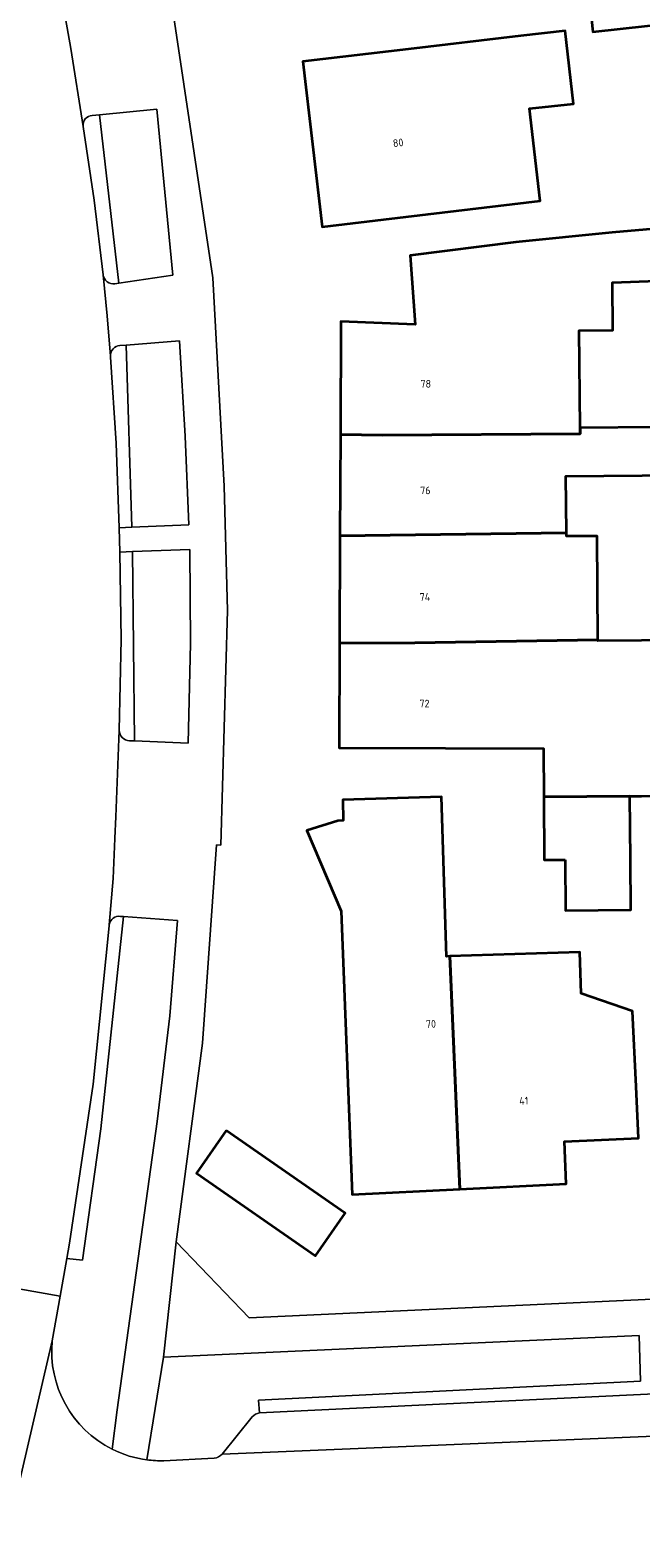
# Model space of a CAD drawing. Header units: metres. Extents: x 197700 to 204338, y 317132 to 325229.
# Tile 388 of 656: x 200170 to 200198, y 319939 to 320009. Entities that reach past the tile are written whole.
import ezdxf
from ezdxf.enums import TextEntityAlignment as Align

# ---------------------------------------------------------------- set-up
doc = ezdxf.new("R2010")
doc.units = ezdxf.units.M
for name, color, linetype, lineweight in [('B-WE-GR-BEPLANTING_CULTUUR_BODEMBEDEKKER-GV', 90, 'Continuous', 18), ('B-WE-GR-BEPLANTING_CULTUUR_HEESTERS-GV', 90, 'Continuous', 18), ('B-WE-GR-BEPLANTING_CULTUUR_ROOS-GV', 90, 'Continuous', 18), ('B-WE-OG-BEBOUWING-GV', 7, 'Continuous', 35), ('B-WE-OG-BEBOUWING-T18', 10, 'Continuous', 18), ('B-WE-OG-TERREIN_ERF-GV', 7, 'Continuous', 18), ('B-WE-VH-VERHARDING_STRAATBAKSTEEN-GV', 252, 'Continuous', 18), ('B-WE-VH-VERHARDING_TEGEL-GV', 252, 'Continuous', 18)]:
    doc.layers.add(name, color=color, linetype=linetype, lineweight=lineweight)
doc.styles.add('NLCS-ISO-M200-T18', font='NLCS-ISO.ttf', dxfattribs={"height": 0.36})

msp = doc.modelspace()

# ---------------------------------------------------------------- linework, layer by layer
at = {"layer": 'B-WE-GR-BEPLANTING_CULTUUR_BODEMBEDEKKER-GV'}
msp.add_lwpolyline([(200173.502, 319942.823), (200173.736, 319944.669), (200175.606, 319958.215), (200176.206, 319963.175), (200176.569, 319967.649), (200174.021, 319967.839), (200172.968, 319957.877), (200172.108, 319951.708), (200171.36, 319951.775), (200171.049, 319950.012), (200170.68, 319947.921)], dxfattribs=at)
msp.add_lwpolyline([(200170.68, 319947.921, 0.310674), (200173.502, 319942.823)], format="xyb", dxfattribs=at)
at = {"layer": 'B-WE-GR-BEPLANTING_CULTUUR_HEESTERS-GV'}
for points in [[(200172.893, 320005.496), (200173.812, 319997.587), (200176.34, 319997.961), (200175.597, 320005.753)], [(200174.418, 319986.126), (200177.09, 319986.238), (200176.924, 319990.393), (200176.655, 319994.87), (200174.147, 319994.675)], [(200174.446, 319984.981), (200174.547, 319976.09), (200177.068, 319975.981), (200177.17, 319980.658), (200177.135, 319985.078)]]:
    msp.add_lwpolyline(points, close=True, dxfattribs=at)
at = {"layer": 'B-WE-GR-BEPLANTING_CULTUUR_ROOS-GV'}
for points in [[(200180.422, 319944.531), (200180.368, 319945.133), (200198.3, 319946.025), (200198.243, 319948.17), (200175.912, 319947.141), (200175.125, 319942.326)], [(200178.657, 319942.594), (200180.062, 319944.354)], [(200175.922, 319942.283), (200178.285, 319942.401)]]:
    msp.add_lwpolyline(points, dxfattribs=at)
for points in [[(200180.062, 319944.354, -0.129272), (200180.422, 319944.531)], [(200175.125, 319942.326, 0.03885), (200175.922, 319942.283)], [(200178.285, 319942.401, 0.153696), (200178.657, 319942.594)]]:
    msp.add_lwpolyline(points, format="xyb", dxfattribs=at)
at = {"layer": 'B-WE-OG-BEBOUWING-GV'}
for points in [[(200203.908, 320010.243), (200203.545, 320013.571), (200195.702, 320012.715), (200196.065, 320009.388)], [(200192.693, 320009.206), (200187.408, 320008.579), (200182.443, 320007.99), (200183.364, 320000.232), (200188.33, 320000.822), (200193.6, 320001.448), (200193.093, 320005.788), (200195.153, 320006.004), (200194.771, 320009.437)], [(200192.45, 319999.513), (200187.49, 319998.885), (200187.73, 319995.648), (200184.234, 319995.787), (200184.213, 319990.482), (200186.193, 319990.454), (200195.47, 319990.516), (200195.468, 319990.795), (200195.434, 319995.367), (200197.005, 319995.378), (200196.989, 319997.613), (200201.608, 319997.792), (200201.46, 320000.355), (200196.972, 319999.972)], [(200184.194, 319985.722), (200194.825, 319985.854), (200194.806, 319988.525), (200200.171, 319988.565), (200200.154, 319990.83), (200199.027, 319990.821), (200195.468, 319990.795), (200195.47, 319990.516), (200186.193, 319990.454), (200184.213, 319990.482)], [(200194.825, 319985.854), (200184.194, 319985.722), (200184.174, 319980.677), (200187.708, 319980.694), (200196.301, 319980.828), (200196.265, 319985.711), (200194.826, 319985.701)], [(200193.763, 319973.461), (200197.813, 319973.491), (200198.346, 319973.495), (200202.069, 319973.53), (200202.52, 319973.525), (200202.467, 319980.84), (200196.301, 319980.795), (200196.301, 319980.828), (200187.708, 319980.694), (200184.174, 319980.677), (200184.154, 319975.764), (200189.153, 319975.744), (200193.747, 319975.726)], [(200189.353, 319965.974), (200189.2, 319965.969), (200188.96, 319973.465), (200184.32, 319973.316), (200184.351, 319972.357), (200184.09, 319972.342), (200182.641, 319971.879), (200184.257, 319968.095), (200184.772, 319954.786), (200189.819, 319955.037)], [(200194.764, 319970.505), (200194.781, 319968.131), (200197.851, 319968.153), (200197.834, 319970.527), (200197.813, 319973.491), (200193.763, 319973.461), (200193.785, 319970.498)], [(200189.819, 319955.037), (200194.823, 319955.285), (200194.744, 319957.271), (200198.22, 319957.438), (200198.103, 319959.856), (200197.931, 319963.402), (200195.522, 319964.227), (200195.46, 319966.169), (200189.353, 319965.974)], [(200178.845, 319957.794), (200177.452, 319955.788), (200183.047, 319951.903), (200184.44, 319953.909)]]:
    msp.add_lwpolyline(points, close=True, dxfattribs=at)
at = {"layer": 'B-WE-OG-TERREIN_ERF-GV'}
for points in [[(200203.908, 320010.243), (200196.065, 320009.388), (200195.702, 320012.715), (200203.545, 320013.571)], [(200187.408, 320008.579), (200192.693, 320009.206), (200194.771, 320009.437), (200195.153, 320006.004), (200193.093, 320005.788), (200193.6, 320001.448), (200188.33, 320000.822), (200183.364, 320000.232), (200182.443, 320007.99)], [(200184.257, 319968.095), (200182.641, 319971.879), (200184.09, 319972.342), (200184.351, 319972.357), (200184.32, 319973.316), (200188.96, 319973.465), (200189.2, 319965.969), (200189.353, 319965.974), (200195.46, 319966.169), (200195.522, 319964.227), (200197.931, 319963.402), (200198.103, 319959.856), (200198.22, 319957.438), (200194.744, 319957.271), (200194.823, 319955.285), (200189.819, 319955.037), (200184.772, 319954.786)], [(200178.845, 319957.794), (200184.44, 319953.909), (200183.047, 319951.903), (200177.452, 319955.788)]]:
    msp.add_lwpolyline(points, close=True, dxfattribs=at)
for points in [[(200175.979, 320012.8), (200178.222, 319997.843), (200178.75, 319988.048), (200178.915, 319982.212), (200178.604, 319971.195), (200178.397, 319971.214), (200177.731, 319961.901), (200176.496, 319952.572), (200179.926, 319948.994), (200227.615, 319951.21)], [(200198.346, 319973.495), (200197.813, 319973.491), (200197.834, 319970.527), (200197.851, 319968.153), (200194.781, 319968.131), (200194.764, 319970.505), (200193.785, 319970.498), (200193.763, 319973.461), (200193.747, 319975.726), (200189.153, 319975.744), (200184.154, 319975.764), (200184.174, 319980.677), (200184.194, 319985.722), (200184.213, 319990.482), (200184.234, 319995.787), (200187.73, 319995.648), (200187.49, 319998.885), (200192.45, 319999.513), (200196.972, 319999.972), (200201.46, 320000.355)], [(200201.608, 319997.792), (200196.989, 319997.613), (200197.005, 319995.378), (200195.434, 319995.367), (200195.468, 319990.795), (200199.027, 319990.821)], [(200200.171, 319988.565), (200194.806, 319988.525), (200194.825, 319985.854), (200194.826, 319985.701), (200196.265, 319985.711), (200196.301, 319980.828), (200196.301, 319980.795), (200202.467, 319980.84)]]:
    msp.add_lwpolyline(points, dxfattribs=at)
at = {"layer": 'B-WE-VH-VERHARDING_STRAATBAKSTEEN-GV'}
for points in [[(200166.177, 319950.877), (200171.049, 319950.012), (200171.36, 319951.775), (200171.488, 319952.501), (200172.61, 319959.97), (200173.358, 319967.407), (200173.362, 319967.456), (200173.535, 319969.628), (200173.621, 319971.508), (200173.622, 319971.52), (200173.661, 319972.531), (200173.827, 319976.595), (200173.92, 319980.856), (200173.86, 319984.96), (200173.83, 319986.101), (200173.683, 319990.067), (200173.414, 319994.115), (200173.411, 319994.16), (200173.268, 319996.055), (200173.071, 319997.977), (200172.649, 320001.489), (200172.135, 320004.948), (200171.553, 320008.613), (200170.877, 320012.404)], [(200162.455, 319918.663), (200162.459, 319918.673), (200162.579, 319919.023), (200164.09, 319923.445), (200165.602, 319927.978), (200165.987, 319929.142), (200167.179, 319932.929), (200170.68, 319947.921), (200171.049, 319950.012), (200166.177, 319950.877)], [(200170.68, 319947.921), (200167.179, 319932.929)], [(200178.657, 319942.594), (200207.215, 319943.789), (200253.959, 319946.344), (200254.005, 319946.346), (200253.902, 319948.082), (200228.873, 319946.866), (200180.422, 319944.531)], [(200211.431, 319938.955), (200219.467, 319939.346), (200230.344, 319939.874), (200237.292, 319940.209), (200248.465, 319940.749), (200254.318, 319941.032), (200254.005, 319946.346), (200253.959, 319946.344), (200207.215, 319943.789), (200178.657, 319942.594)], [(200180.062, 319944.354), (200178.657, 319942.594)], [(200178.285, 319942.401), (200175.922, 319942.283)]]:
    msp.add_lwpolyline(points, dxfattribs=at)
msp.add_lwpolyline([(200253.64, 319952.52), (200227.615, 319951.21), (200179.926, 319948.994), (200176.496, 319952.572), (200175.912, 319947.141), (200198.243, 319948.17), (200198.3, 319946.025), (200180.368, 319945.133), (200180.422, 319944.531), (200228.873, 319946.866), (200253.902, 319948.082)], close=True, dxfattribs=at)
for points in [[(200173.502, 319942.823, -0.310674), (200170.68, 319947.921)], [(200180.422, 319944.531, 0.129272), (200180.062, 319944.354)], [(200175.125, 319942.326, -0.083121), (200173.502, 319942.823)], [(200175.922, 319942.283, -0.03885), (200175.125, 319942.326)], [(200178.657, 319942.594, -0.153696), (200178.285, 319942.401)]]:
    msp.add_lwpolyline(points, format="xyb", dxfattribs=at)
at = {"layer": 'B-WE-VH-VERHARDING_TEGEL-GV'}
for points in [[(200175.125, 319942.326), (200175.912, 319947.141), (200176.496, 319952.572), (200177.731, 319961.901), (200178.397, 319971.214), (200178.604, 319971.195), (200178.915, 319982.212), (200178.75, 319988.048), (200178.222, 319997.843), (200175.979, 320012.8), (200173.146, 320026.315), (200172.78, 320028.363), (200173.202, 320028.499), (200172.061, 320031.867), (200170.23, 320036.706), (200168.543, 320041.165), (200166.864, 320045.601), (200165.083, 320050.306), (200164.015, 320052.898), (200163.728, 320052.777), (200160.879, 320059.54), (200163.967, 320063.428), (200166.135, 320064.339), (200160.529, 320067.689)], [(200170.877, 320012.404), (200171.553, 320008.613), (200172.135, 320004.948)], [(200172.56, 320005.464), (200172.893, 320005.496), (200175.597, 320005.753), (200176.34, 319997.961), (200173.812, 319997.587), (200173.615, 319997.558)], [(200172.135, 320004.948), (200172.649, 320001.489), (200173.071, 319997.977)], [(200173.615, 319997.558), (200173.812, 319997.587), (200172.893, 320005.496), (200172.56, 320005.464)], [(200173.071, 319997.977), (200173.268, 319996.055), (200173.411, 319994.16)], [(200173.411, 319994.16), (200173.414, 319994.115), (200173.683, 319990.067), (200173.83, 319986.101), (200174.418, 319986.126), (200174.147, 319994.675)], [(200173.862, 319994.653), (200174.147, 319994.675), (200176.655, 319994.87), (200176.924, 319990.393), (200177.09, 319986.238), (200174.418, 319986.126), (200173.83, 319986.101), (200173.86, 319984.96), (200174.446, 319984.981), (200177.135, 319985.078), (200177.17, 319980.658), (200177.068, 319975.981), (200174.547, 319976.09), (200174.315, 319976.1)], [(200174.147, 319994.675), (200173.862, 319994.653)], [(200174.446, 319984.981), (200173.86, 319984.96), (200173.92, 319980.856), (200173.827, 319976.595)], [(200174.315, 319976.1), (200174.547, 319976.09), (200174.446, 319984.981)], [(200173.827, 319976.595), (200173.661, 319972.531), (200173.622, 319971.52), (200173.621, 319971.508), (200173.535, 319969.628), (200173.362, 319967.456)], [(200173.362, 319967.456), (200173.358, 319967.407), (200172.61, 319959.97), (200171.488, 319952.501), (200171.36, 319951.775), (200172.108, 319951.708), (200172.968, 319957.877), (200174.021, 319967.839), (200173.887, 319967.849)], [(200173.887, 319967.849), (200174.021, 319967.839), (200176.569, 319967.649), (200176.206, 319963.175), (200175.606, 319958.215), (200173.736, 319944.669), (200173.502, 319942.823)]]:
    msp.add_lwpolyline(points, dxfattribs=at)
for points in [[(200172.56, 320005.464, 0.441739), (200172.135, 320004.948)], [(200172.135, 320004.948, -0.441739), (200172.56, 320005.464)], [(200173.071, 319997.977, 0.420618), (200173.615, 319997.558)], [(200173.615, 319997.558, -0.420618), (200173.071, 319997.977)], [(200173.862, 319994.653, 0.404615), (200173.411, 319994.16)], [(200173.411, 319994.16, -0.404615), (200173.862, 319994.653)], [(200173.827, 319976.595, 0.414096), (200174.315, 319976.1)], [(200174.315, 319976.1, -0.414096), (200173.827, 319976.595)], [(200173.887, 319967.849, 0.420556), (200173.362, 319967.456)], [(200173.362, 319967.456, -0.420556), (200173.887, 319967.849)], [(200173.502, 319942.823, 0.083121), (200175.125, 319942.326)]]:
    msp.add_lwpolyline(points, format="xyb", dxfattribs=at)

# ---------------------------------------------------------------- texts
at = {"layer": 'B-WE-OG-BEBOUWING-T18', "style": 'NLCS-ISO-M200-T18'}
for s, rotation, p in [('80', 6.7, (200186.924, 320004.176)), ('78', 359.8, (200188.222, 319992.86)), ('76', 359.8, (200188.203, 319987.854)), ('74', 359.8, (200188.183, 319982.848)), ('72', 359.8, (200188.162, 319977.842)), ('70', 2.2, (200188.465, 319962.797)), ('41', 2.8, (200192.825, 319959.191))]:
    msp.add_text(s, height=0.36, rotation=rotation, dxfattribs=at).set_placement(p, align=Align.MIDDLE)

doc.saveas('drawing.dxf')
